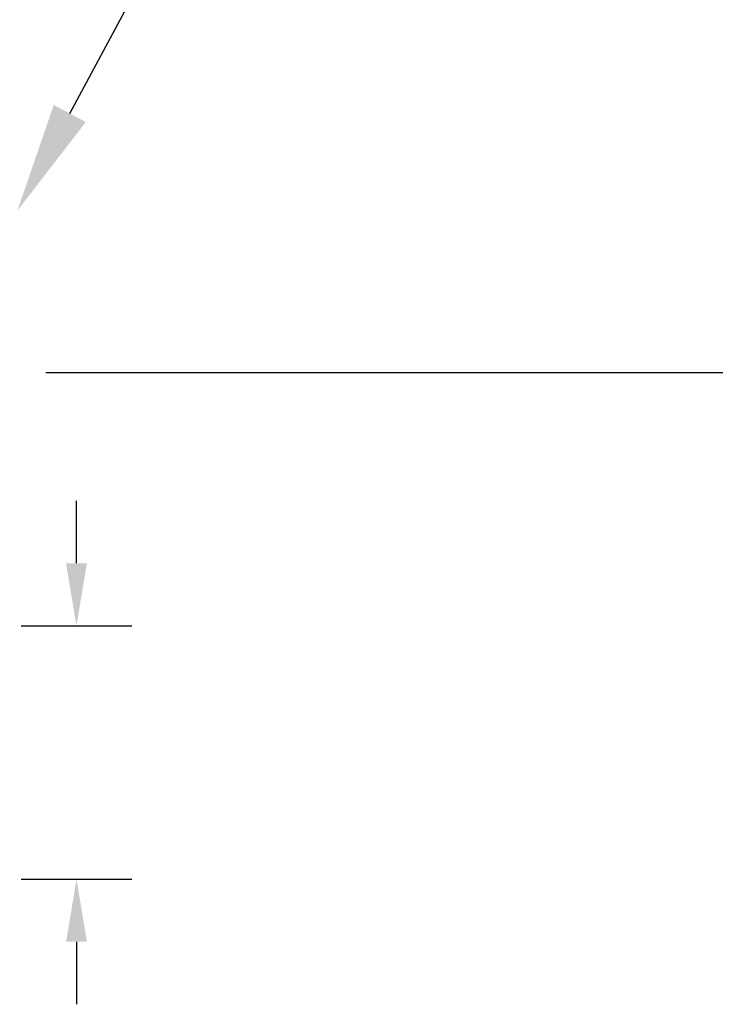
# Model space of a CAD drawing. Header units: inches. Extents: x 170 to 312, y 215 to 248.
# Tile 433 of 656: x 231.202 to 231.793, y 241.581 to 242.417. Entities that reach past the tile are written whole.
import ezdxf
from ezdxf import colors
from ezdxf.entities.mleader import LeaderData, LeaderLine
from ezdxf.math import Vec2, Vec3

# ---------------------------------------------------------------- set-up
doc = ezdxf.new("R2010")
doc.units = ezdxf.units.IN
doc.header["$LTSCALE"] = 0.25
doc.header["$MEASUREMENT"] = 0
doc.layers.add('ANNOTATIONS', color=1, linetype='Continuous')
doc.styles.add('ARIAL', font='arial.ttf', dxfattribs={"height": 0.09375})

msp = doc.modelspace()

# ---------------------------------------------------------------- linework, layer by layer
at = {"layer": 'ANNOTATIONS'}
for p, q in [((231.22399, 242.11772), (232.27494, 242.11772)), ((231.25014, 241.95547), (231.25014, 242.00861)), ((231.20301, 241.90233), (231.29727, 241.90233)), ((231.20301, 241.68703), (231.29727, 241.68703)), ((231.25014, 241.63389), (231.25014, 241.58075))]:
    msp.add_line(p, q, dxfattribs=at)
for points in [[(231.24129, 241.95547), (231.259, 241.95547), (231.25014, 241.90233)], [(231.24129, 241.63389), (231.259, 241.63389), (231.25014, 241.68703)]]:
    msp.add_solid(points, dxfattribs=at)

# ---------------------------------------------------------------- leaders
ml = msp.add_multileader_mtext('Standard', dxfattribs=at)
ml.set_content('CONTROLLER (6" X 15")', color=256, style='ARIAL')
ml.set_leader_properties()
ml.build(insert=Vec2(0, 0))
ml.multileader.update_dxf_attribs({"dogleg_length": 0.36, "arrow_head_size": 0.09375})
ctx = ml.context
ctx.base_point, ctx.char_height, ctx.arrow_head_size, ctx.landing_gap_size, ctx.plane_origin = Vec3(231.5104, 242.64962), 0.09375, 0.09375, 0.09, Vec3(230.72536, 242.2164)
notes = []
notes.append((ctx, [(0, (1, 1, 0), (231.41244, 242.64962), (1, 0), 0.09796, [(0, [(231.19995, 242.25511)], 0, [])])]))
ctx.mtext.insert, ctx.mtext.flow_direction = Vec3(231.6004, 242.71028), 5
for ctx, leaders in notes:
    for number, flags, end, landing, length, lines in leaders:
        leader = LeaderData()
        leader.index, (leader.has_last_leader_line, leader.has_dogleg_vector, leader.attachment_direction) = number, flags
        leader.last_leader_point, leader.dogleg_vector, leader.dogleg_length = Vec3(end), Vec3(landing), length
        for number, points, colour, breaks in lines:
            line = LeaderLine()
            line.index, line.vertices, line.color, line.breaks = number, Vec3.list(points), colors.encode_raw_color(colour), breaks
            leader.lines.append(line)
        ctx.leaders.append(leader)

doc.saveas('drawing.dxf')
